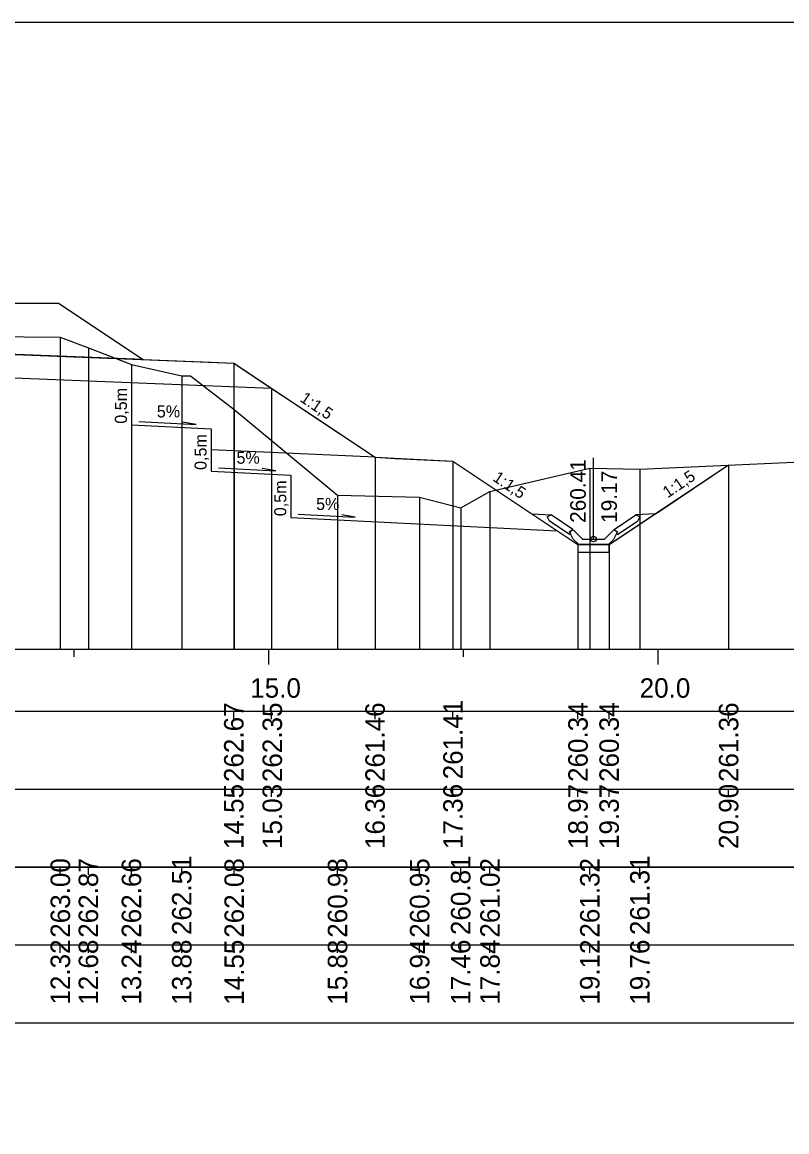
# Model space of a CAD drawing. Extents: x 6516023 to 6560129, y 5513077 to 5529206.
# Drawn here: x 6519697.55 to 6519707.36, y 5514465.41 to 5514479.66 of the extents above; entities that cross this region are included whole.
import ezdxf

# ---------------------------------------------------------------- set-up
doc = ezdxf.new("R2010")
doc.units = 0
for name, color, linetype in [('IR_default', 7, 'Continuous'), ('TOR_PRZEK_P-komponent', 7, 'Continuous'), ('TOR_PRZEK_P-odwodnienie', 7, 'Continuous'), ('TOR_PRZEK_P-opisy', 7, 'Continuous'), ('TOR_PRZEK_P-schodkowanie+wymiana', 7, 'Continuous'), ('TOR_PRZEK_P-tabelka istniejace', 7, 'Continuous'), ('TOR_PRZEK_P-tabelka projektowane', 7, 'Continuous'), ('TOR_PRZEK_P-teren istniejacy', 7, 'Continuous'), ('TOR_PRZEK_P-uklad odniesienia', 7, 'Continuous'), ('TOR_PRZEK_P-warstwa ochronna I', 7, 'Continuous'), ('TOR_PRZEK_P-warstwa ochronna II', 7, 'Continuous'), ('TOR_PS_T-skarpy projektowane', 7, 'Continuous'), ('TOR_RAMKI-ramka+tabelka 1', 7, 'Continuous')]:
    doc.layers.add(name, color=color, linetype=linetype)

msp = doc.modelspace()

# ---------------------------------------------------------------- linework, layer by layer
at = {"layer": 'IR_default'}
msp.add_lwpolyline([(6519695.407, 5514476.047), (6519698.013, 5514476.047), (6519698.821, 5514475.508), (6519699.098, 5514475.324), (6519699.966, 5514475.289), (6519700.263, 5514475.277), (6519700.741, 5514474.958), (6519700.905, 5514474.849), (6519701.202, 5514474.651), (6519702.077, 5514474.068), (6519702.333, 5514474.055), (6519703.077, 5514474.018), (6519703.487, 5514473.744), (6519704.682, 5514472.948), (6519704.784, 5514472.948), (6519705.082, 5514472.948), (6519705.232, 5514473.047), (6519705.667, 5514473.338), (6519705.736, 5514473.383), (6519706.616, 5514473.97)], dxfattribs=at)
at = {"layer": 'TOR_PRZEK_P-komponent'}
msp.add_lwpolyline([(6519679.463, 5514476.047), (6519682.963, 5514476.047), (6519683.963, 5514476.047), (6519687.463, 5514476.047), (6519689.763, 5514476.047), (6519693.263, 5514476.047), (6519694.513, 5514476.047), (6519698.013, 5514476.047), (6519699.098, 5514475.324), (6519696.263, 5514475.437), (6519695.513, 5514475.467), (6519694.263, 5514475.517), (6519693.513, 5514475.517), (6519692.263, 5514475.467), (6519691.513, 5514475.437), (6519688.813, 5514475.329), (6519688.413, 5514475.33), (6519685.713, 5514475.438), (6519684.963, 5514475.468), (6519683.518, 5514475.526), (6519681.963, 5514475.464), (6519681.213, 5514475.434), (6519678.373, 5514475.32), (6519678.373, 5514475.32)], close=True, dxfattribs=at)
at = {"layer": 'TOR_PRZEK_P-odwodnienie'}
for p, q in [((6519704.882, 5514473.018), (6519704.882, 5514474.061)), ((6519704.617, 5514473.143), (6519704.337, 5514473.33)), ((6519705.147, 5514473.143), (6519705.427, 5514473.33)), ((6519704.573, 5514473.077), (6519704.312, 5514473.251)), ((6519704.575, 5514473.113), (6519704.622, 5514473.137)), ((6519704.617, 5514473.143), (6519704.609, 5514473.131)), ((6519704.742, 5514473.018), (6519704.622, 5514473.137)), ((6519705.022, 5514473.018), (6519705.142, 5514473.137)), ((6519705.142, 5514473.137), (6519705.19, 5514473.113)), ((6519705.147, 5514473.143), (6519705.155, 5514473.131)), ((6519705.191, 5514473.077), (6519705.452, 5514473.251)), ((6519704.584, 5514473.093), (6519704.573, 5514473.077)), ((6519704.742, 5514473.018), (6519705.022, 5514473.018)), ((6519705.18, 5514473.093), (6519705.191, 5514473.077)), ((6519704.692, 5514472.948), (6519705.072, 5514472.948))]:
    msp.add_line(p, q, dxfattribs=at)
for points in [[(6519702.077, 5514474.068), (6519702.077, 5514474.068), (6519702.077, 5514474.068), (6519702.077, 5514474.067), (6519702.077, 5514474.068), (6519702.078, 5514474.067), (6519702.077, 5514474.068), (6519702.078, 5514474.068)], [(6519704.091, 5514473.342), (6519704.337, 5514473.33)], [(6519704.287, 5514473.304), (6519704.337, 5514473.33)], [(6519704.287, 5514473.304), (6519704.312, 5514473.251)], [(6519705.674, 5514473.342), (6519705.427, 5514473.33)], [(6519705.477, 5514473.304), (6519705.427, 5514473.33)], [(6519705.477, 5514473.304), (6519705.452, 5514473.251)], [(6519704.609, 5514473.131), (6519704.574, 5514473.112)], [(6519705.155, 5514473.131), (6519705.19, 5514473.112)], [(6519704.574, 5514473.112), (6519704.584, 5514473.093)], [(6519704.622, 5514473.018), (6519704.575, 5514473.113)], [(6519704.692, 5514472.948), (6519704.622, 5514473.018)], [(6519705.072, 5514472.948), (6519705.142, 5514473.018)], [(6519705.142, 5514473.018), (6519705.19, 5514473.113)], [(6519705.19, 5514473.112), (6519705.18, 5514473.093)], [(6519704.682, 5514472.948), (6519704.682, 5514472.948), (6519704.682, 5514472.948), (6519704.682, 5514472.947), (6519704.682, 5514472.948), (6519704.683, 5514472.947), (6519704.682, 5514472.948), (6519704.683, 5514472.948)], [(6519705.082, 5514472.948), (6519704.682, 5514472.948), (6519704.682, 5514472.848), (6519705.082, 5514472.848), (6519705.082, 5514472.948)], [(6519705.082, 5514472.948), (6519705.082, 5514472.948), (6519705.082, 5514472.948), (6519705.082, 5514472.947), (6519705.082, 5514472.948), (6519705.083, 5514472.947), (6519705.082, 5514472.948), (6519705.083, 5514472.948)]]:
    msp.add_lwpolyline(points, dxfattribs=at)
msp.add_circle((6519704.882, 5514473.018), 0.035, dxfattribs=at)
at = {"layer": 'TOR_PRZEK_P-schodkowanie+wymiana'}
for p, q in [((6519698.949, 5514475.027), (6519698.949, 5514474.484)), ((6519698.949, 5514474.484), (6519699.972, 5514474.433)), ((6519699.972, 5514474.433), (6519699.972, 5514473.89)), ((6519702.077, 5514474.068), (6519699.972, 5514474.164)), ((6519699.972, 5514473.89), (6519700.995, 5514473.839)), ((6519700.995, 5514473.839), (6519700.995, 5514473.296)), ((6519700.995, 5514473.296), (6519704.416, 5514473.125))]:
    msp.add_line(p, q, dxfattribs=at)
at = {"layer": 'TOR_PRZEK_P-tabelka istniejace'}
for p, q in [((6519698.036, 5514468.706), (6519698.036, 5514468.806)), ((6519698.396, 5514468.706), (6519698.396, 5514468.806)), ((6519698.949, 5514468.706), (6519698.949, 5514468.806)), ((6519699.595, 5514468.706), (6519699.595, 5514468.806)), ((6519700.268, 5514468.706), (6519700.268, 5514468.806)), ((6519701.595, 5514468.706), (6519701.595, 5514468.806)), ((6519702.649, 5514468.706), (6519702.649, 5514468.806)), ((6519703.176, 5514468.706), (6519703.176, 5514468.806)), ((6519703.552, 5514468.706), (6519703.552, 5514468.806)), ((6519704.834, 5514468.706), (6519704.834, 5514468.806)), ((6519705.476, 5514468.706), (6519705.476, 5514468.806)), ((6519634.663, 5514467.806), (6519728.463, 5514467.806)), ((6519698.036, 5514467.706), (6519698.036, 5514467.806)), ((6519698.396, 5514467.706), (6519698.396, 5514467.806)), ((6519698.949, 5514467.706), (6519698.949, 5514467.806)), ((6519699.595, 5514467.706), (6519699.595, 5514467.806)), ((6519700.268, 5514467.706), (6519700.268, 5514467.806)), ((6519701.595, 5514467.706), (6519701.595, 5514467.806)), ((6519702.649, 5514467.706), (6519702.649, 5514467.806)), ((6519703.176, 5514467.706), (6519703.176, 5514467.806)), ((6519703.552, 5514467.706), (6519703.552, 5514467.806)), ((6519704.834, 5514467.706), (6519704.834, 5514467.806)), ((6519705.476, 5514467.706), (6519705.476, 5514467.806))]:
    msp.add_line(p, q, dxfattribs=at)
for points in [[(6519698.036, 5514475.61), (6519698.036, 5514471.806), (6519698.036, 5514471.676), (6519698.036, 5514471.606)], [(6519698.396, 5514475.476), (6519698.396, 5514471.806), (6519698.396, 5514471.676), (6519698.396, 5514471.606)], [(6519698.949, 5514475.262), (6519698.949, 5514471.806), (6519698.949, 5514471.676), (6519698.949, 5514471.606)], [(6519699.595, 5514475.113), (6519699.595, 5514471.806), (6519699.595, 5514471.676), (6519699.595, 5514471.606)], [(6519700.268, 5514474.683), (6519700.268, 5514471.806), (6519700.268, 5514471.676), (6519700.268, 5514471.606)], [(6519704.834, 5514473.929), (6519704.834, 5514471.806), (6519704.834, 5514471.676), (6519704.834, 5514471.606)], [(6519705.476, 5514473.918), (6519705.476, 5514471.806), (6519705.476, 5514471.676), (6519705.476, 5514471.606)], [(6519701.595, 5514473.582), (6519701.595, 5514471.806), (6519701.595, 5514471.676), (6519701.595, 5514471.606)], [(6519702.649, 5514473.558), (6519702.649, 5514471.806), (6519702.649, 5514471.676), (6519702.649, 5514471.606)], [(6519703.552, 5514473.63), (6519703.552, 5514471.806), (6519703.552, 5514471.676), (6519703.552, 5514471.606)], [(6519703.176, 5514473.419), (6519703.176, 5514471.806), (6519703.176, 5514471.676), (6519703.176, 5514471.606)]]:
    msp.add_lwpolyline(points, dxfattribs=at)
msp.add_lwpolyline([(6519634.663, 5514468.806), (6519634.663, 5514466.806), (6519728.463, 5514466.806), (6519728.463, 5514468.806)], close=True, dxfattribs=at)
at = {"layer": 'TOR_PRZEK_P-tabelka projektowane'}
for p, q in [((6519700.263, 5514470.706), (6519700.263, 5514470.806)), ((6519700.746, 5514470.706), (6519700.746, 5514470.806)), ((6519702.077, 5514470.706), (6519702.077, 5514470.806)), ((6519703.077, 5514470.706), (6519703.077, 5514470.806)), ((6519704.682, 5514470.706), (6519704.682, 5514470.806)), ((6519705.082, 5514470.706), (6519705.082, 5514470.806)), ((6519706.616, 5514470.706), (6519706.616, 5514470.806)), ((6519634.663, 5514469.806), (6519728.463, 5514469.806)), ((6519700.263, 5514469.706), (6519700.263, 5514469.806)), ((6519700.746, 5514469.706), (6519700.746, 5514469.806)), ((6519702.077, 5514469.706), (6519702.077, 5514469.806)), ((6519703.077, 5514469.706), (6519703.077, 5514469.806)), ((6519704.682, 5514469.706), (6519704.682, 5514469.806)), ((6519705.082, 5514469.706), (6519705.082, 5514469.806)), ((6519706.616, 5514469.706), (6519706.616, 5514469.806))]:
    msp.add_line(p, q, dxfattribs=at)
for points in [[(6519700.263, 5514475.277), (6519700.263, 5514471.806), (6519700.263, 5514471.676), (6519700.263, 5514471.606)], [(6519700.746, 5514474.955), (6519700.746, 5514471.806), (6519700.746, 5514471.676), (6519700.746, 5514471.606)], [(6519702.077, 5514474.068), (6519702.077, 5514471.806), (6519702.077, 5514471.676), (6519702.077, 5514471.606)], [(6519703.077, 5514474.018), (6519703.077, 5514471.806), (6519703.077, 5514471.676), (6519703.077, 5514471.606)], [(6519706.616, 5514473.97), (6519706.616, 5514471.806), (6519706.616, 5514471.676), (6519706.616, 5514471.606)], [(6519704.682, 5514472.948), (6519704.682, 5514471.806), (6519704.682, 5514471.676), (6519704.682, 5514471.606)], [(6519705.082, 5514472.948), (6519705.082, 5514471.806), (6519705.082, 5514471.676), (6519705.082, 5514471.606)]]:
    msp.add_lwpolyline(points, dxfattribs=at)
msp.add_lwpolyline([(6519634.663, 5514470.806), (6519634.663, 5514468.806), (6519728.463, 5514468.806), (6519728.463, 5514470.806)], close=True, dxfattribs=at)
at = {"layer": 'TOR_PRZEK_P-teren istniejacy'}
msp.add_lwpolyline([(6519685.565, 5514475.725), (6519698.036, 5514475.61), (6519698.396, 5514475.476), (6519698.949, 5514475.262), (6519699.595, 5514475.113), (6519699.708, 5514475.115), (6519700.268, 5514474.683), (6519701.595, 5514473.582), (6519702.649, 5514473.558), (6519703.176, 5514473.419), (6519703.552, 5514473.63), (6519704.834, 5514473.929), (6519705.476, 5514473.918), (6519708.111, 5514474.038)], dxfattribs=at)
at = {"layer": 'TOR_PRZEK_P-uklad odniesienia'}
for p, q in [((6519638.463, 5514471.606), (6519728.463, 5514471.606)), ((6519698.213, 5514471.506), (6519698.213, 5514471.606)), ((6519700.713, 5514471.406), (6519700.713, 5514471.606)), ((6519703.213, 5514471.506), (6519703.213, 5514471.606)), ((6519705.713, 5514471.406), (6519705.713, 5514471.606))]:
    msp.add_line(p, q, dxfattribs=at)
at = {"layer": 'TOR_PRZEK_P-warstwa ochronna I'}
msp.add_lwpolyline([(6519688.813, 5514475.029), (6519691.513, 5514475.137), (6519693.513, 5514475.217), (6519694.263, 5514475.217), (6519696.263, 5514475.135), (6519700.746, 5514474.955)], dxfattribs=at)
at = {"layer": 'TOR_PRZEK_P-warstwa ochronna II'}
msp.add_lwpolyline([(6519685.713, 5514475.438), (6519688.413, 5514475.33), (6519688.813, 5514475.329), (6519691.513, 5514475.437), (6519692.263, 5514475.467), (6519693.513, 5514475.517), (6519694.263, 5514475.517), (6519695.513, 5514475.467), (6519696.263, 5514475.437), (6519700.263, 5514475.277), (6519702.077, 5514474.068), (6519703.077, 5514474.018), (6519704.682, 5514472.948), (6519705.082, 5514472.948), (6519706.616, 5514473.97)], dxfattribs=at)
at = {"layer": 'TOR_PS_T-skarpy projektowane'}
for points in [[(6519699.043, 5514474.529), (6519699.778, 5514474.489), (6519699.605, 5514474.52)], [(6519700.065, 5514473.934), (6519700.801, 5514473.895), (6519700.628, 5514473.926)], [(6519701.088, 5514473.34), (6519701.823, 5514473.301), (6519701.651, 5514473.331)]]:
    msp.add_lwpolyline(points, dxfattribs=at)
at = {"layer": 'TOR_RAMKI-ramka+tabelka 1'}
msp.add_lwpolyline([(6519632.013, 5514479.656), (6519879.513, 5514479.656), (6519879.513, 5514451.156), (6519632.013, 5514451.156)], close=True, dxfattribs=at)

# ---------------------------------------------------------------- texts
at = {"layer": 'TOR_PRZEK_P-odwodnienie'}
for s, p in [('260.41', (6519704.782, 5514473.226)), ('19.17', (6519705.182, 5514473.226))]:
    msp.add_text(s, height=0.2, rotation=90, dxfattribs=at).set_placement(p)
at = {"layer": 'TOR_PRZEK_P-opisy'}
for rotation, p in [(325.9299, (6519701.102, 5514474.795)), (325.9299, (6519703.577, 5514473.777)), (34.0701, (6519705.834, 5514473.54))]:
    msp.add_text('1:1,5', height=0.15, rotation=rotation, dxfattribs=at).set_placement(p)
at = {"layer": 'TOR_PRZEK_P-schodkowanie+wymiana'}
for p in [(6519698.891, 5514474.5), (6519699.914, 5514473.906), (6519700.937, 5514473.312)]:
    msp.add_text('0,5m', height=0.1545, rotation=90, dxfattribs=at).set_placement(p)
at = {"layer": 'TOR_PRZEK_P-tabelka istniejace'}
for s, p in [('263.00', (6519698.161, 5514467.898)), ('262.87', (6519698.521, 5514467.898)), ('262.66', (6519699.074, 5514467.898)), ('262.51', (6519699.72, 5514467.933)), ('262.08', (6519700.393, 5514467.898)), ('260.98', (6519701.72, 5514467.898)), ('260.95', (6519702.774, 5514467.897)), ('260.81', (6519703.301, 5514467.933)), ('261.02', (6519703.677, 5514467.9)), ('261.32', (6519704.959, 5514467.9)), ('261.31', (6519705.601, 5514467.933)), ('12.32', (6519698.161, 5514467.04)), ('12.68', (6519698.521, 5514467.038)), ('13.24', (6519699.074, 5514467.039)), ('13.88', (6519699.72, 5514467.038)), ('14.55', (6519700.393, 5514467.037)), ('15.88', (6519701.72, 5514467.038)), ('16.94', (6519702.774, 5514467.039)), ('17.46', (6519703.301, 5514467.038)), ('17.84', (6519703.677, 5514467.039)), ('19.12', (6519704.959, 5514467.04)), ('19.76', (6519705.601, 5514467.038))]:
    msp.add_text(s, height=0.25, rotation=90, dxfattribs=at).set_placement(p)
at = {"layer": 'TOR_PRZEK_P-tabelka projektowane'}
for s, p in [('262.67', (6519700.388, 5514469.898)), ('262.35', (6519700.882, 5514469.897)), ('261.46', (6519702.202, 5514469.898)), ('261.41', (6519703.202, 5514469.933)), ('260.34', (6519704.807, 5514469.899)), ('260.34', (6519705.207, 5514469.899)), ('261.36', (6519706.741, 5514469.898)), ('14.55', (6519700.388, 5514469.037)), ('15.03', (6519700.882, 5514469.038)), ('16.36', (6519702.202, 5514469.038)), ('17.36', (6519703.202, 5514469.038)), ('18.97', (6519704.807, 5514469.038)), ('19.37', (6519705.207, 5514469.038)), ('20.90', (6519706.741, 5514469.038))]:
    msp.add_text(s, height=0.25, rotation=90, dxfattribs=at).set_placement(p)
at = {"layer": 'TOR_PRZEK_P-uklad odniesienia'}
for s, p in [('15.0', (6519700.474, 5514470.981)), ('20.0', (6519705.474, 5514470.981))]:
    msp.add_text(s, height=0.25, dxfattribs=at).set_placement(p)
at = {"layer": 'TOR_PS_T-skarpy projektowane'}
for p in [(6519699.275, 5514474.58), (6519700.298, 5514473.986), (6519701.32, 5514473.392)]:
    msp.add_text('5%', height=0.1545, dxfattribs=at).set_placement(p)

doc.saveas('drawing.dxf')
